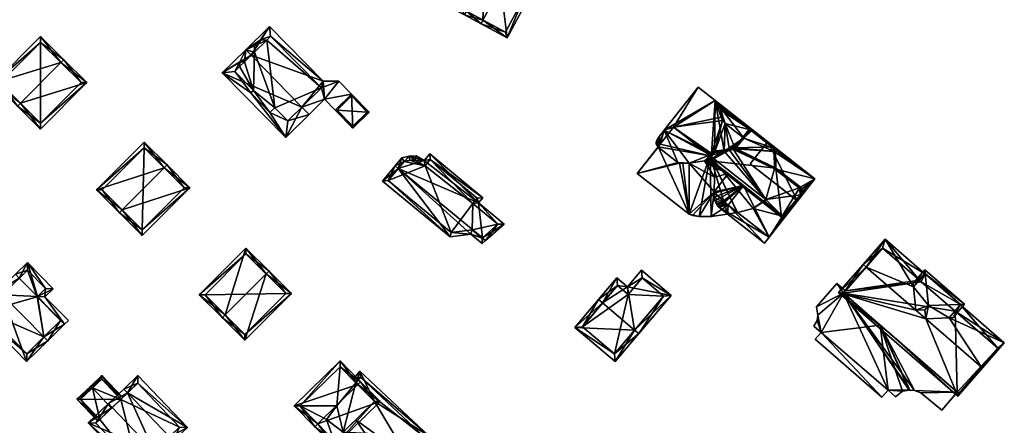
# Model space of a CAD drawing. Header units: inches. Extents: x 2685601 to 2690022, y 1235992 to 1239010.
# Tile 383 of 390: x 2689226 to 2689407, y 1238441 to 1238515. Entities that reach past the tile are written whole.
import ezdxf

# ---------------------------------------------------------------- set-up
doc = ezdxf.new("R2010")
doc.units = ezdxf.units.IN
doc.header["$MEASUREMENT"] = 0
doc.layers.add('Gebaeude Einzelhaus', color=10, linetype='Continuous')

msp = doc.modelspace()

# ---------------------------------------------------------------- meshes
at = {"layer": 'Gebaeude Einzelhaus'}
mesh = msp.add_polyface(dxfattribs=at)
corners = [(2689308.397, 1238516.572, 568.228), (2689310.241, 1238524.279, 567.121), (2689306.265, 1238516.865, 567.121), (2689311.666, 1238522.664, 568.228), (2689312.02, 1238523.325, 568.228), (2689308.043, 1238515.911, 568.228), (2689314.679, 1238521.048, 571.704), (2689315.034, 1238521.709, 571.704), (2689311.41, 1238514.956, 571.704), (2689311.056, 1238514.295, 571.704), (2689315.833, 1238511.733, 567.121), (2689319.809, 1238519.148, 567.121), (2689310.548, 1238523.264, 567.532), (2689307.28, 1238517.171, 567.532), (2689315.526, 1238512.748, 567.756), (2689318.794, 1238518.841, 567.755), (2689318.794, 1238518.841, 558.89), (2689310.548, 1238523.264, 558.89), (2689307.28, 1238517.171, 558.89), (2689315.526, 1238512.748, 558.89)]
mesh.append_faces([[corners[k] for k in face] for face in [(15, 6, 7), (11, 15, 7), (10, 14, 15), (10, 15, 11), (8, 14, 9), (0, 8, 9), (9, 14, 10), (13, 0, 5), (5, 0, 9), (2, 13, 5), (12, 13, 1), (1, 13, 2), (3, 12, 4), (6, 3, 4), (7, 6, 4), (4, 12, 1), (6, 11, 7), (9, 10, 8), (8, 10, 6), (6, 10, 11), (8, 5, 9), (8, 0, 5), (6, 3, 8), (8, 3, 0), (7, 4, 6), (6, 4, 3), (0, 2, 5), (4, 1, 3), (3, 1, 0), (0, 1, 2)]], dxfattribs={"color": 13})
mesh.append_faces([[corners[k] for k in face] for face in [(16, 19, 18), (16, 18, 17), (15, 19, 16), (14, 19, 15), (8, 19, 14), (18, 19, 0), (0, 19, 8), (13, 18, 0), (17, 18, 13), (12, 17, 13), (16, 17, 3), (3, 17, 12), (6, 16, 3), (15, 16, 6)]], dxfattribs={"color": 41})
mesh = msp.add_polyface(dxfattribs=at)
corners = [(2689278.22, 1238499.007, 559.047), (2689263.586, 1238505.305, 555.729), (2689275.246, 1238493.421, 555.729), (2689268.894, 1238508.511, 559.047), (2689267.893, 1238509.531, 559.047), (2689279.554, 1238497.648, 559.047), (2689287.286, 1238501.381, 554.606), (2689282.373, 1238500.415, 556.89), (2689284.3, 1238498.451, 556.89), (2689284.959, 1238503.753, 554.606), (2689282.089, 1238503.741, 555.729), (2689272.231, 1238513.788, 555.729), (2689275.6, 1238496.45, 557.034), (2689281.8, 1238502.5, 556.316), (2689272.45, 1238512, 556.327), (2689270.6, 1238511.35, 557.297), (2689266.8, 1238507.3, 557.759), (2689269.5, 1238510.25, 558.146), (2689269.5, 1238509.1, 558.586), (2689267.65, 1238507.3, 558.092), (2689268.85, 1238501.6, 556.368), (2689265.9, 1238505.55, 556.732), (2689272.35, 1238498, 556.356), (2689269.3, 1238502.05, 556.718), (2689266.75, 1238506.45, 557.412), (2689273.25, 1238498.85, 557.036), (2689271.75, 1238511.3, 556.868), (2689265.9, 1238505.55, 549.555), (2689269.3, 1238502.05, 549.555), (2689268.85, 1238501.6, 549.555), (2689272.35, 1238498, 549.555), (2689273.25, 1238498.85, 549.555), (2689275.6, 1238496.45, 549.555), (2689281.8, 1238502.5, 549.555), (2689272.45, 1238512, 549.555), (2689271.75, 1238511.3, 549.555), (2689270.6, 1238511.35, 549.555), (2689269.5, 1238510.25, 549.555), (2689269.5, 1238509.1, 549.555), (2689267.65, 1238507.3, 549.555), (2689266.8, 1238507.3, 549.555), (2689266.75, 1238506.45, 549.555)]
mesh.append_faces([[corners[k] for k in face] for face in [(26, 15, 14), (25, 12, 22), (16, 24, 21), (23, 20, 21), (22, 12, 2), (20, 22, 2), (1, 16, 21), (21, 20, 1), (1, 20, 2), (19, 16, 4), (3, 19, 4), (18, 3, 4), (17, 18, 4), (15, 17, 4), (4, 16, 1), (14, 15, 11), (11, 15, 4), (13, 14, 10), (10, 14, 11), (9, 13, 10), (0, 13, 7), (7, 13, 9), (7, 9, 6), (7, 6, 8), (12, 0, 5), (2, 12, 5), (5, 0, 7), (3, 11, 4), (0, 10, 3), (3, 10, 11), (5, 7, 0), (0, 7, 10), (10, 7, 9), (9, 7, 6), (6, 7, 8), (0, 2, 5), (4, 1, 3), (3, 1, 0), (0, 1, 2)]], dxfattribs={"color": 13})
mesh.append_faces([[corners[k] for k in face] for face in [(39, 41, 40), (35, 38, 37), (35, 37, 36), (33, 35, 34), (31, 38, 35), (31, 35, 33), (31, 33, 32), (28, 41, 39), (28, 39, 38), (28, 38, 31), (28, 31, 30), (28, 30, 29), (27, 41, 28), (40, 41, 24), (16, 40, 24), (21, 41, 27), (24, 41, 21), (39, 40, 16), (38, 39, 19), (19, 39, 16), (3, 38, 19), (18, 38, 3), (37, 38, 17), (17, 38, 18), (36, 37, 15), (15, 37, 17), (35, 36, 26), (26, 36, 15), (34, 35, 14), (14, 35, 26), (33, 34, 13), (13, 34, 14), (32, 33, 0), (0, 33, 13), (12, 32, 0), (31, 32, 12), (25, 31, 12), (30, 31, 22), (22, 31, 25), (29, 30, 22), (28, 29, 20), (20, 29, 22), (27, 28, 23), (23, 28, 20), (21, 27, 23)]], dxfattribs={"color": 41})
mesh = msp.add_polyface(dxfattribs=at)
corners = [(2689226.574, 1238499.694, 552.138), (2689221.78, 1238503.414, 549.483), (2689226.045, 1238499.164, 552.138), (2689234.008, 1238507.153, 552.137), (2689230.273, 1238511.935, 549.483), (2689234.538, 1238507.684, 552.137), (2689238.754, 1238503.481, 549.373), (2689230.261, 1238494.96, 549.373), (2689222.84, 1238503.415, 549.814), (2689230.274, 1238510.874, 549.814), (2689230.26, 1238496.021, 549.721), (2689237.694, 1238503.48, 549.721), (2689237.694, 1238503.48, 538.442), (2689230.274, 1238510.874, 538.442), (2689222.84, 1238503.415, 538.442), (2689230.26, 1238496.021, 538.442)]
mesh.append_faces([[corners[k] for k in face] for face in [(3, 9, 5), (11, 3, 5), (5, 9, 4), (6, 10, 11), (6, 11, 5), (7, 10, 6), (0, 10, 2), (8, 0, 2), (2, 10, 7), (9, 8, 1), (4, 9, 1), (1, 8, 2), (7, 0, 2), (7, 6, 0), (0, 6, 3), (3, 6, 5), (4, 3, 5), (4, 1, 3), (3, 1, 0), (0, 1, 2)]], dxfattribs={"color": 13})
mesh.append_faces([[corners[k] for k in face] for face in [(13, 15, 14), (12, 15, 13), (10, 15, 12), (10, 12, 11), (14, 15, 0), (0, 15, 10), (8, 14, 0), (13, 14, 9), (9, 14, 8), (12, 13, 3), (3, 13, 9), (11, 12, 3)]], dxfattribs={"color": 41})
mesh = msp.add_polyface(dxfattribs=at)
corners = [(2689359.169, 1238484.581, 568.717), (2689353.832, 1238482.482, 568.717), (2689353.968, 1238481.864, 568.717), (2689353.798, 1238483.169, 568.717), (2689354.413, 1238480.938, 568.717), (2689354.139, 1238481.384, 568.717), (2689354.657, 1238480.612, 568.717), (2689363.894, 1238475.12, 568.717), (2689363.044, 1238474.036, 568.717), (2689366.518, 1238478.873, 568.717), (2689369.103, 1238481.765, 568.717), (2689366.328, 1238478.968, 568.717), (2689368.906, 1238481.919, 568.717), (2689353.808, 1238483.44, 568.717), (2689356.379, 1238486.769, 568.717), (2689353.838, 1238488.385, 568.717), (2689353.197, 1238489.263, 568.717), (2689353.975, 1238487.836, 568.717), (2689353.904, 1238486.12, 568.717), (2689352.88, 1238489.072, 568.717), (2689353.078, 1238489.466, 568.717), (2689352.962, 1238489.035, 568.717), (2689353.496, 1238488.797, 568.717), (2689352.024, 1238489.14, 568.717), (2689352.997, 1238489.835, 568.717), (2689353.101, 1238490.237, 568.717), (2689344.668, 1238494.76, 568.717), (2689353.347, 1238490.452, 568.717), (2689349.248, 1238488.694, 568.717), (2689354.015, 1238500.178, 568.717), (2689353.9, 1238490.632, 568.717), (2689355.623, 1238490.927, 568.717), (2689359.282, 1238493.311, 568.717), (2689356.654, 1238491.06, 568.717), (2689357.701, 1238491.344, 568.717), (2689357.379, 1238491.194, 568.717), (2689360.475, 1238494.795, 568.717), (2689360.853, 1238494.817, 568.717), (2689360.697, 1238494.621, 568.717), (2689363.479, 1238492.441, 568.717), (2689363.633, 1238492.637, 568.717), (2689350.857, 1238502.654, 568.717), (2689343.568, 1238491.66, 568.717), (2689343.785, 1238493.634, 568.717), (2689347.175, 1238488.833, 568.717), (2689343.292, 1238492.848, 568.717), (2689343.154, 1238492.264, 568.717), (2689343.154, 1238492.539, 568.717), (2689343.291, 1238491.955, 568.717), (2689343.543, 1238491.687, 568.717), (2689348.049, 1238488.626, 568.717), (2689347.432, 1238488.695, 568.717), (2689369.103, 1238481.765, 569.881), (2689363.633, 1238492.637, 569.881), (2689360.436, 1238488.56, 569.881), (2689372.3, 1238485.842, 569.881), (2689356.379, 1238481.013, 568.717), (2689343.923, 1238492.172, 568.717), (2689355.116, 1238497.152, 568.717), (2689355.848, 1238495.987, 568.717), (2689355.338, 1238496.508, 568.717), (2689355.017, 1238498.444, 568.717), (2689354.929, 1238498.949, 568.717), (2689354.733, 1238499.333, 568.717), (2689372.3, 1238485.842, 568.717), (2689360.436, 1238488.56, 568.717), (2689344.668, 1238494.76, 558.891), (2689350.857, 1238502.654, 558.891), (2689343.923, 1238492.172, 558.891), (2689343.923, 1238492.172, 565.342), (2689343.543, 1238491.687, 565.342), (2689343.568, 1238491.66, 565.342), (2689347.175, 1238488.833, 565.342), (2689347.432, 1238488.695, 565.342), (2689348.049, 1238488.626, 565.342), (2689349.248, 1238488.694, 565.342), (2689352.024, 1238489.14, 565.342), (2689352.88, 1238489.072, 565.342), (2689352.962, 1238489.035, 565.342), (2689353.496, 1238488.797, 565.342), (2689353.838, 1238488.385, 565.342), (2689353.975, 1238487.836, 565.342), (2689353.904, 1238486.12, 565.342), (2689353.808, 1238483.44, 565.342), (2689356.379, 1238486.769, 565.342), (2689356.379, 1238481.013, 565.342), (2689359.169, 1238484.581, 565.342), (2689358.117, 1238479.65, 565.342), (2689363.894, 1238475.12, 558.891), (2689358.117, 1238479.65, 558.891), (2689372.3, 1238485.842, 558.891), (2689360.853, 1238494.817, 558.891), (2689360.697, 1238494.621, 558.891), (2689355.848, 1238495.987, 558.891), (2689359.282, 1238493.311, 558.891), (2689355.338, 1238496.508, 558.891), (2689355.116, 1238497.152, 558.891), (2689355.017, 1238498.444, 558.891), (2689354.929, 1238498.949, 558.891), (2689354.733, 1238499.333, 558.891), (2689354.015, 1238500.178, 558.891), (2689346.376, 1238495.3, 558.891), (2689353.9, 1238490.632, 558.891), (2689353.347, 1238490.452, 558.891), (2689357.701, 1238491.344, 558.891), (2689356.654, 1238491.06, 558.891), (2689355.623, 1238490.927, 558.891), (2689357.379, 1238491.194, 558.891), (2689353.101, 1238490.237, 558.891), (2689353.056, 1238490.063, 558.891), (2689366.328, 1238478.968, 558.891), (2689366.518, 1238478.873, 558.891), (2689360.955, 1238480.399, 558.891), (2689362.929, 1238481.633, 558.891), (2689369.666, 1238482.888, 558.891), (2689369.815, 1238483.195, 558.891), (2689369.816, 1238483.451, 558.891), (2689369.677, 1238483.776, 558.891), (2689369.393, 1238484.15, 558.891), (2689364.909, 1238487.665, 558.891), (2689364.806, 1238490.824, 558.891), (2689364.759, 1238491.323, 558.891), (2689364.638, 1238491.532, 558.891)]
mesh.append_faces([[corners[k] for k in face] for face in [(36, 37, 38), (37, 63, 29), (36, 62, 37), (37, 62, 63), (36, 61, 62), (32, 59, 36), (36, 59, 61), (61, 59, 58), (58, 59, 60), (26, 57, 43), (43, 57, 45), (45, 57, 47), (47, 57, 46), (46, 57, 48), (48, 57, 49), (56, 13, 0), (0, 13, 14), (56, 3, 13), (56, 1, 3), (56, 2, 1), (56, 5, 2), (56, 4, 5), (56, 6, 4), (56, 8, 6), (56, 7, 8), (55, 53, 52), (52, 53, 54), (28, 44, 50), (50, 44, 51), (42, 45, 49), (49, 45, 48), (48, 45, 46), (46, 45, 47), (42, 43, 45), (28, 26, 44), (44, 26, 42), (42, 26, 43), (26, 29, 41), (37, 39, 40), (37, 38, 39), (29, 36, 37), (37, 36, 38), (29, 32, 36), (32, 33, 34), (34, 33, 35), (29, 31, 32), (32, 31, 33), (29, 30, 31), (26, 27, 29), (29, 27, 30), (23, 25, 28), (28, 25, 26), (26, 25, 27), (23, 24, 25), (19, 20, 23), (23, 20, 24), (15, 16, 22), (22, 16, 21), (21, 16, 19), (19, 16, 20), (13, 14, 18), (18, 14, 17), (17, 14, 15), (15, 14, 16), (3, 0, 13), (13, 0, 14), (9, 10, 12), (0, 7, 11), (11, 7, 9), (9, 7, 10), (0, 6, 7), (7, 6, 8), (0, 4, 6), (0, 2, 4), (4, 2, 5), (3, 1, 0), (0, 1, 2)]], dxfattribs={"color": 13})
mesh.append_faces([[corners[k] for k in face] for face in [(112, 88, 89), (90, 122, 91), (91, 122, 92), (90, 121, 122), (90, 120, 121), (90, 119, 120), (90, 118, 119), (90, 117, 118), (90, 116, 117), (90, 115, 116), (90, 114, 115), (88, 111, 90), (90, 111, 114), (113, 110, 112), (112, 110, 88), (88, 110, 111), (100, 101, 67), (67, 101, 66), (66, 101, 68), (101, 108, 109), (101, 103, 108), (105, 104, 107), (102, 93, 106), (106, 93, 105), (105, 93, 104), (104, 93, 94), (101, 95, 103), (103, 95, 102), (102, 95, 93), (100, 96, 101), (101, 96, 95), (99, 97, 100), (100, 97, 96), (99, 98, 97), (41, 29, 67), (67, 29, 100), (29, 63, 100), (100, 63, 99), (63, 62, 99), (99, 62, 98), (62, 61, 98), (98, 61, 97), (61, 58, 97), (97, 58, 96), (58, 60, 96), (96, 60, 95), (60, 59, 95), (95, 59, 93), (94, 93, 32), (32, 93, 59), (91, 92, 37), (37, 92, 38), (40, 91, 37), (40, 90, 91), (40, 64, 90), (10, 90, 64), (10, 88, 90), (10, 7, 88), (88, 87, 89), (87, 56, 85), (88, 7, 87), (87, 7, 56), (56, 0, 85), (85, 0, 86), (83, 84, 13), (13, 84, 14), (13, 18, 83), (83, 18, 82), (18, 17, 82), (82, 17, 81), (80, 81, 15), (15, 81, 17), (15, 22, 80), (80, 22, 79), (78, 79, 21), (21, 79, 22), (77, 78, 19), (19, 78, 21), (76, 77, 23), (23, 77, 19), (23, 28, 76), (76, 28, 75), (28, 50, 75), (75, 50, 74), (50, 51, 74), (74, 51, 73), (51, 44, 73), (73, 44, 72), (71, 72, 42), (42, 72, 44), (42, 49, 71), (71, 49, 70), (57, 69, 49), (49, 69, 70), (66, 69, 26), (26, 69, 57), (66, 68, 69), (26, 41, 66), (66, 41, 67), (10, 64, 52), (52, 64, 55), (12, 54, 65), (12, 52, 54), (12, 10, 52), (39, 53, 40), (39, 54, 53), (39, 65, 54), (64, 40, 55), (55, 40, 53)]], dxfattribs={"color": 41})
mesh = msp.add_polyface(dxfattribs=at)
corners = [(2689287.286, 1238501.381, 554.606), (2689287.566, 1238495.123, 556.89), (2689290.553, 1238498.053, 554.606), (2689284.3, 1238498.451, 556.89), (2689287.283, 1238501.028, 554.742), (2689287.57, 1238495.476, 556.753), (2689290.199, 1238498.056, 554.743), (2689284.654, 1238498.448, 556.753), (2689290.199, 1238498.056, 549.555), (2689287.283, 1238501.028, 549.555), (2689284.654, 1238498.448, 549.555), (2689287.57, 1238495.476, 549.555)]
mesh.append_faces([[corners[k] for k in face] for face in [(7, 5, 1), (3, 7, 1), (4, 7, 0), (0, 7, 3), (2, 5, 6), (6, 4, 2), (1, 5, 2), (2, 4, 0), (3, 1, 0), (0, 1, 2)]], dxfattribs={"color": 13})
mesh.append_faces([[corners[k] for k in face] for face in [(8, 11, 10), (8, 10, 9), (6, 11, 8), (5, 11, 6), (10, 11, 7), (7, 11, 5), (9, 10, 4), (4, 10, 7), (8, 9, 4), (6, 8, 4)]], dxfattribs={"color": 41})
mesh = msp.add_polyface(dxfattribs=at)
corners = [(2689352.962, 1238489.035, 565.342), (2689352.88, 1238489.072, 565.342), (2689352.024, 1238489.14, 565.342), (2689353.904, 1238486.12, 565.342), (2689349.248, 1238488.694, 565.342), (2689353.975, 1238487.836, 565.342), (2689349.225, 1238479.358, 565.342), (2689348.049, 1238488.626, 565.342), (2689353.808, 1238483.44, 565.342), (2689347.432, 1238488.695, 565.342), (2689339.72, 1238486.81, 565.342), (2689347.175, 1238488.833, 565.342), (2689343.568, 1238491.66, 565.342), (2689343.543, 1238491.687, 565.342), (2689349.854, 1238479.085, 565.342), (2689351.087, 1238478.913, 565.342), (2689353.28, 1238478.913, 565.342), (2689356.379, 1238481.013, 565.342), (2689356.261, 1238479.325, 565.342), (2689358.024, 1238479.626, 565.342), (2689358.117, 1238479.65, 565.342), (2689359.169, 1238484.581, 565.342), (2689356.379, 1238486.769, 565.342), (2689353.838, 1238488.385, 565.342), (2689353.496, 1238488.797, 565.342), (2689358.024, 1238479.626, 558.891), (2689358.117, 1238479.65, 558.891), (2689343.543, 1238491.687, 558.891), (2689343.923, 1238492.172, 565.342), (2689343.923, 1238492.172, 558.891), (2689339.72, 1238486.81, 558.891), (2689349.225, 1238479.358, 558.891), (2689349.854, 1238479.085, 558.891), (2689351.087, 1238478.913, 558.891), (2689353.28, 1238478.913, 558.891), (2689356.261, 1238479.325, 558.891), (2689353.056, 1238490.063, 558.891), (2689346.376, 1238495.3, 558.891), (2689360.955, 1238480.399, 558.891), (2689363.294, 1238482.036, 558.891), (2689362.929, 1238481.633, 558.891), (2689363.024, 1238481.692, 558.891)]
mesh.append_faces([[corners[k] for k in face] for face in [(0, 23, 24), (0, 5, 23), (8, 21, 22), (8, 17, 21), (17, 19, 20), (17, 18, 19), (8, 16, 17), (17, 16, 18), (8, 15, 16), (8, 14, 15), (8, 6, 14), (10, 12, 13), (10, 11, 12), (6, 9, 10), (10, 9, 11), (6, 7, 9), (3, 4, 8), (8, 4, 6), (6, 4, 7), (0, 2, 5), (5, 2, 3), (3, 2, 4), (0, 1, 2)]], dxfattribs={"color": 13})
mesh.append_faces([[corners[k] for k in face] for face in [(31, 33, 32), (38, 39, 40), (40, 39, 41), (31, 36, 33), (33, 36, 34), (34, 36, 35), (35, 36, 25), (25, 36, 26), (26, 36, 38), (38, 36, 39), (36, 29, 37), (31, 27, 36), (36, 27, 29), (31, 30, 27), (19, 18, 25), (25, 18, 35), (18, 16, 35), (35, 16, 34), (16, 15, 34), (34, 15, 33), (15, 14, 33), (33, 14, 32), (14, 6, 32), (32, 6, 31), (6, 10, 31), (31, 10, 30), (13, 30, 10), (13, 27, 30), (13, 28, 27), (27, 28, 29), (19, 26, 20), (19, 25, 26)]], dxfattribs={"color": 41})
mesh = msp.add_polyface(dxfattribs=at)
corners = [(2689357.54, 1238491.54, 571.858), (2689364.83, 1238491.699, 571.858), (2689360.435, 1238495.144, 571.858), (2689357.334, 1238491.44, 571.858), (2689365.155, 1238487.79, 571.858), (2689365.056, 1238490.839, 571.858), (2689356.614, 1238491.307, 571.858), (2689353.006, 1238489.095, 571.858), (2689355.586, 1238491.174, 571.858), (2689353.838, 1238490.874, 571.858), (2689353.221, 1238490.674, 571.858), (2689352.842, 1238489.373, 571.858), (2689352.878, 1238490.374, 571.858), (2689352.74, 1238489.84, 571.858), (2689366.193, 1238478.755, 571.858), (2689366.494, 1238478.601, 571.858), (2689366.672, 1238478.663, 571.858), (2689369.879, 1238482.755, 571.858), (2689369.572, 1238484.327, 571.858), (2689370.065, 1238483.136, 571.858), (2689370.066, 1238483.502, 571.858), (2689369.895, 1238483.902, 571.858), (2689365.003, 1238491.401, 571.858), (2689360.475, 1238494.795, 571.858), (2689357.701, 1238491.344, 571.858), (2689357.379, 1238491.194, 571.858), (2689355.623, 1238490.927, 571.858), (2689356.654, 1238491.06, 571.858), (2689353.9, 1238490.632, 571.858), (2689353.347, 1238490.452, 571.858), (2689353.101, 1238490.237, 571.858), (2689352.997, 1238489.835, 571.858), (2689353.197, 1238489.263, 571.858), (2689353.078, 1238489.466, 571.858), (2689366.518, 1238478.873, 571.858), (2689366.328, 1238478.968, 571.858), (2689369.815, 1238483.195, 571.858), (2689369.666, 1238482.888, 571.858), (2689369.816, 1238483.451, 571.858), (2689369.393, 1238484.15, 571.858), (2689369.677, 1238483.776, 571.858), (2689364.806, 1238490.824, 571.858), (2689364.909, 1238487.665, 571.858), (2689364.759, 1238491.323, 571.858), (2689364.638, 1238491.532, 571.858), (2689369.815, 1238483.195, 568.717), (2689369.666, 1238482.888, 568.717), (2689369.816, 1238483.451, 568.717), (2689369.677, 1238483.776, 568.717), (2689369.393, 1238484.15, 568.717), (2689364.909, 1238487.665, 568.717), (2689364.806, 1238490.824, 568.717), (2689364.759, 1238491.323, 568.717), (2689364.638, 1238491.532, 568.717), (2689363.479, 1238492.441, 568.717), (2689360.697, 1238494.621, 568.717), (2689360.475, 1238494.795, 568.717), (2689360.697, 1238494.621, 558.891), (2689360.475, 1238494.795, 558.891), (2689359.282, 1238493.311, 568.717), (2689359.282, 1238493.311, 558.891), (2689357.701, 1238491.344, 568.717), (2689357.379, 1238491.194, 568.717), (2689356.654, 1238491.06, 568.717), (2689355.623, 1238490.927, 568.717), (2689353.9, 1238490.632, 568.717), (2689353.347, 1238490.452, 568.717), (2689353.101, 1238490.237, 568.717), (2689352.997, 1238489.835, 568.717), (2689353.078, 1238489.466, 568.717), (2689353.197, 1238489.263, 568.717), (2689356.379, 1238486.769, 568.717), (2689359.169, 1238484.581, 568.717), (2689359.169, 1238484.581, 565.342), (2689356.379, 1238486.769, 565.342), (2689366.328, 1238478.968, 568.717), (2689366.518, 1238478.873, 568.717), (2689368.906, 1238481.919, 568.717), (2689353.056, 1238490.063, 558.891), (2689353.347, 1238490.452, 558.891), (2689353.9, 1238490.632, 558.891), (2689353.101, 1238490.237, 558.891), (2689355.623, 1238490.927, 558.891), (2689363.294, 1238482.036, 558.891), (2689356.654, 1238491.06, 558.891), (2689357.379, 1238491.194, 558.891), (2689364.909, 1238487.665, 558.891), (2689357.701, 1238491.344, 558.891), (2689364.806, 1238490.824, 558.891), (2689364.638, 1238491.532, 558.891), (2689364.759, 1238491.323, 558.891), (2689369.393, 1238484.15, 558.891), (2689369.666, 1238482.888, 558.891), (2689369.677, 1238483.776, 558.891), (2689369.816, 1238483.451, 558.891), (2689369.815, 1238483.195, 558.891), (2689366.328, 1238478.968, 558.891), (2689366.518, 1238478.873, 558.891), (2689363.024, 1238481.692, 558.891), (2689362.929, 1238481.633, 558.891)]
mesh.append_faces([[corners[k] for k in face] for face in [(44, 23, 1), (43, 44, 1), (22, 43, 1), (41, 43, 5), (5, 43, 22), (42, 41, 4), (39, 42, 4), (4, 41, 5), (18, 39, 4), (40, 39, 21), (38, 40, 21), (21, 39, 18), (36, 38, 20), (20, 38, 21), (19, 36, 20), (17, 34, 37), (37, 36, 17), (17, 36, 19), (16, 34, 17), (15, 34, 16), (35, 34, 14), (32, 35, 14), (14, 34, 15), (7, 32, 14), (33, 32, 11), (31, 33, 11), (11, 32, 7), (30, 31, 13), (13, 31, 11), (12, 30, 13), (29, 30, 10), (10, 30, 12), (28, 29, 9), (9, 29, 10), (26, 28, 8), (8, 28, 9), (27, 26, 6), (25, 27, 6), (6, 26, 8), (24, 25, 3), (3, 25, 6), (23, 24, 0), (0, 24, 3), (1, 23, 2), (2, 23, 0), (22, 1, 5), (21, 18, 17), (20, 21, 17), (19, 20, 17), (18, 4, 14), (17, 18, 14), (16, 17, 14), (15, 16, 14), (14, 4, 7), (13, 11, 10), (12, 13, 10), (11, 7, 9), (10, 11, 9), (9, 7, 8), (8, 7, 6), (7, 4, 3), (6, 7, 3), (5, 1, 0), (4, 5, 0), (3, 4, 0), (0, 1, 2)]], dxfattribs={"color": 13})
mesh.append_faces([[corners[k] for k in face] for face in [(83, 96, 98), (98, 96, 99), (83, 92, 96), (96, 92, 97), (92, 94, 95), (92, 93, 94), (83, 91, 92), (92, 91, 93), (83, 86, 91), (88, 89, 90), (88, 60, 89), (89, 60, 57), (57, 60, 58), (86, 87, 88), (88, 87, 60), (83, 85, 86), (86, 85, 87), (83, 84, 85), (78, 82, 83), (83, 82, 84), (78, 80, 82), (81, 79, 78), (78, 79, 80), (77, 34, 76), (77, 37, 34), (77, 46, 37), (75, 76, 35), (35, 76, 34), (35, 72, 75), (72, 71, 73), (73, 71, 74), (35, 32, 72), (72, 32, 71), (71, 32, 70), (32, 33, 70), (70, 33, 69), (33, 31, 69), (69, 31, 68), (67, 68, 30), (30, 68, 31), (66, 67, 29), (29, 67, 30), (29, 28, 66), (66, 28, 65), (28, 26, 65), (65, 26, 64), (26, 27, 64), (64, 27, 63), (27, 25, 63), (63, 25, 62), (61, 62, 24), (24, 62, 25), (24, 59, 61), (59, 56, 60), (60, 56, 58), (24, 23, 59), (59, 23, 56), (56, 57, 58), (56, 55, 57), (54, 44, 53), (56, 23, 55), (55, 23, 54), (54, 23, 44), (52, 53, 43), (43, 53, 44), (51, 52, 41), (41, 52, 43), (41, 42, 51), (51, 42, 50), (42, 39, 50), (50, 39, 49), (48, 49, 40), (40, 49, 39), (47, 48, 38), (38, 48, 40), (45, 47, 36), (36, 47, 38), (46, 45, 37), (37, 45, 36)]], dxfattribs={"color": 41})
mesh = msp.add_polyface(dxfattribs=at)
corners = [(2689252.949, 1238487.831, 552.167), (2689249.265, 1238492.563, 549.323), (2689240.515, 1238483.783, 549.323), (2689253.479, 1238488.363, 552.167), (2689245.258, 1238480.114, 552.167), (2689244.729, 1238479.584, 552.167), (2689257.66, 1238484.195, 549.323), (2689248.91, 1238475.415, 549.323), (2689249.266, 1238491.501, 549.682), (2689256.6, 1238484.194, 549.684), (2689241.575, 1238483.784, 549.682), (2689248.909, 1238476.476, 549.684), (2689256.6, 1238484.194, 538.254), (2689249.266, 1238491.501, 538.254), (2689241.575, 1238483.784, 538.254), (2689248.909, 1238476.476, 538.254)]
mesh.append_faces([[corners[k] for k in face] for face in [(6, 11, 9), (7, 11, 6), (4, 11, 5), (10, 4, 5), (5, 11, 7), (8, 10, 2), (2, 10, 5), (1, 8, 2), (0, 8, 3), (9, 0, 3), (6, 9, 3), (3, 8, 1), (7, 4, 5), (7, 6, 4), (4, 6, 0), (0, 6, 3), (0, 2, 4), (4, 2, 5), (3, 1, 0), (0, 1, 2)]], dxfattribs={"color": 13})
mesh.append_faces([[corners[k] for k in face] for face in [(13, 15, 14), (12, 15, 13), (11, 15, 12), (11, 12, 9), (14, 15, 4), (4, 15, 11), (10, 14, 4), (13, 14, 10), (8, 13, 10), (12, 13, 0), (0, 13, 8), (9, 12, 0)]], dxfattribs={"color": 41})
mesh = msp.add_polyface(dxfattribs=at)
corners = [(2689295.872, 1238487.728, 559.89), (2689292.974, 1238485.393, 557.046), (2689305.374, 1238475.165, 557.046), (2689295.293, 1238488.205, 559.89), (2689309.181, 1238475.685, 559.249), (2689311.298, 1238475.004, 559.89), (2689311.255, 1238473.97, 559.246), (2689311.885, 1238474.52, 559.89), (2689301.638, 1238490.413, 555.044), (2689310.614, 1238481.388, 556.1), (2689311.41, 1238482.353, 555.044), (2689300.618, 1238489.176, 556.397), (2689315.316, 1238477.509, 556.1), (2689297.879, 1238490.006, 557.327), (2689299.171, 1238490.024, 556.621), (2689296.521, 1238489.695, 558.26), (2689296.938, 1238489.021, 558.475), (2689294.03, 1238485.494, 557.631), (2689305.598, 1238475.953, 557.632), (2689311.241, 1238474.954, 559.832), (2689309.406, 1238476.473, 559.835), (2689314.156, 1238477.494, 556.733), (2689310.354, 1238482.251, 555.678), (2689309.558, 1238481.286, 556.734), (2689301.739, 1238489.356, 555.678), (2689298.973, 1238489.271, 557.219), (2689300.79, 1238488.206, 556.936), (2689297.969, 1238489.258, 557.766), (2689300.79, 1238488.206, 547.142), (2689301.739, 1238489.356, 547.142), (2689298.973, 1238489.271, 547.142), (2689297.969, 1238489.258, 547.142), (2689296.938, 1238489.021, 547.142), (2689294.03, 1238485.494, 547.142), (2689305.598, 1238475.953, 547.142), (2689309.406, 1238476.473, 547.142), (2689311.241, 1238474.954, 547.142), (2689314.156, 1238477.494, 547.142), (2689309.558, 1238481.286, 547.142), (2689310.354, 1238482.251, 547.142)]
mesh.append_faces([[corners[k] for k in face] for face in [(27, 16, 13), (25, 27, 13), (14, 25, 13), (26, 25, 11), (24, 26, 11), (11, 25, 14), (8, 24, 11), (10, 22, 24), (10, 24, 8), (23, 22, 9), (21, 23, 9), (9, 22, 10), (12, 21, 9), (5, 21, 7), (19, 5, 7), (7, 21, 12), (6, 19, 7), (20, 19, 4), (18, 20, 4), (4, 19, 6), (17, 18, 2), (2, 18, 4), (1, 17, 2), (0, 17, 3), (16, 0, 3), (3, 17, 1), (13, 16, 15), (15, 16, 3), (12, 5, 7), (0, 15, 3), (0, 13, 15), (0, 11, 13), (13, 11, 14), (12, 9, 5), (5, 9, 0), (0, 9, 11), (11, 9, 8), (8, 9, 10), (5, 6, 7), (0, 4, 5), (5, 4, 6), (0, 2, 4), (3, 1, 0), (0, 1, 2)]], dxfattribs={"color": 13})
mesh.append_faces([[corners[k] for k in face] for face in [(35, 38, 37), (35, 37, 36), (34, 38, 35), (28, 38, 34), (28, 34, 33), (28, 33, 32), (28, 32, 31), (28, 31, 30), (29, 39, 38), (29, 38, 28), (22, 39, 29), (22, 29, 24), (38, 39, 22), (23, 38, 22), (37, 38, 21), (21, 38, 23), (36, 37, 21), (35, 36, 19), (19, 36, 21), (19, 21, 5), (20, 35, 19), (34, 35, 18), (18, 35, 20), (33, 34, 17), (17, 34, 18), (32, 33, 17), (0, 32, 17), (16, 32, 0), (31, 32, 27), (27, 32, 16), (30, 31, 25), (25, 31, 27), (28, 30, 26), (26, 30, 25), (29, 28, 24), (24, 28, 26)]], dxfattribs={"color": 41})
mesh = msp.add_polyface(dxfattribs=at)
corners = [(2689402.838, 1238451.246, 575.163), (2689398.511, 1238445.921, 570.107), (2689403.011, 1238451.096, 575.163), (2689392.642, 1238460.113, 575.163), (2689376.643, 1238464.938, 570.108), (2689390.782, 1238461.731, 575.163), (2689381.699, 1238469.629, 575.163), (2689381.143, 1238470.113, 575.163), (2689391.455, 1238467.243, 571.844), (2689392.461, 1238468.399, 570.738), (2689385.168, 1238474.741, 570.739), (2689390.362, 1238465.986, 573.045), (2689397.996, 1238461.55, 571.846), (2689407.036, 1238455.724, 570.738), (2689399.004, 1238462.709, 570.738), (2689396.899, 1238460.288, 573.052), (2689398.685, 1238446.431, 570.475), (2689385.889, 1238457.56, 570.475), (2689377.539, 1238464.821, 570.476), (2689384.264, 1238458.973, 570.475), (2689384.332, 1238458.913, 570.475), (2689405.838, 1238454.724, 571.85), (2689384.697, 1238473.094, 571.858), (2689398.414, 1238446.667, 567.736), (2689398.685, 1238446.431, 562.865), (2689384.264, 1238458.973, 567.736), (2689398.414, 1238446.667, 562.865), (2689377.539, 1238464.821, 567.736), (2689405.838, 1238454.724, 562.865), (2689397.996, 1238461.55, 562.865), (2689384.697, 1238473.094, 562.865), (2689391.455, 1238467.243, 562.865), (2689377.892, 1238465.229, 567.736), (2689377.892, 1238465.229, 562.865), (2689377.539, 1238464.821, 562.865), (2689391.806, 1238466.939, 562.865)]
mesh.append_faces([[corners[k] for k in face] for face in [(22, 9, 8), (22, 10, 9), (22, 7, 10), (22, 6, 7), (2, 21, 13), (13, 21, 14), (14, 21, 12), (2, 0, 21), (18, 7, 6), (17, 4, 20), (20, 4, 19), (19, 4, 18), (18, 4, 7), (17, 1, 4), (17, 16, 1), (1, 16, 2), (2, 16, 0), (0, 15, 3), (2, 13, 0), (0, 13, 15), (15, 13, 12), (12, 13, 14), (11, 6, 5), (8, 10, 11), (11, 10, 6), (6, 10, 7), (8, 9, 10), (4, 6, 7), (4, 5, 6), (4, 3, 5), (4, 1, 3), (3, 1, 0), (0, 1, 2)]], dxfattribs={"color": 13})
mesh.append_faces([[corners[k] for k in face] for face in [(35, 33, 31), (31, 33, 30), (29, 34, 35), (35, 34, 33), (29, 26, 34), (29, 28, 26), (26, 28, 24), (18, 32, 27), (32, 30, 33), (32, 22, 30), (18, 6, 32), (32, 6, 22), (30, 8, 31), (30, 22, 8), (28, 12, 21), (28, 29, 12), (0, 16, 21), (21, 16, 28), (28, 16, 24), (25, 19, 18), (27, 25, 18), (24, 23, 26), (23, 17, 25), (25, 17, 20), (24, 16, 23), (23, 16, 17)]], dxfattribs={"color": 41})
mesh = msp.add_polyface(dxfattribs=at)
corners = [(2689271.646, 1238468.364, 552.167), (2689276.313, 1238464.773, 549.481), (2689272.175, 1238468.895, 552.167), (2689267.755, 1238456.186, 549.481), (2689264.148, 1238460.841, 552.167), (2689263.619, 1238460.31, 552.167), (2689267.938, 1238473.119, 549.481), (2689259.38, 1238464.534, 549.481), (2689275.251, 1238464.771, 549.826), (2689267.754, 1238457.248, 549.826), (2689267.939, 1238472.059, 549.817), (2689260.441, 1238464.535, 549.818), (2689275.251, 1238464.771, 538.491), (2689267.939, 1238472.059, 538.491), (2689260.441, 1238464.535, 538.491), (2689267.754, 1238457.248, 538.491)]
mesh.append_faces([[corners[k] for k in face] for face in [(4, 9, 5), (11, 4, 5), (5, 9, 3), (10, 11, 7), (7, 11, 5), (6, 10, 7), (0, 10, 2), (8, 0, 2), (2, 10, 6), (1, 9, 8), (3, 9, 1), (1, 8, 2), (4, 7, 5), (2, 6, 0), (0, 6, 4), (4, 6, 7), (3, 4, 5), (3, 0, 4), (3, 1, 0), (0, 1, 2)]], dxfattribs={"color": 13})
mesh.append_faces([[corners[k] for k in face] for face in [(12, 15, 14), (12, 14, 13), (9, 15, 12), (9, 12, 8), (14, 15, 4), (4, 15, 9), (11, 14, 4), (13, 14, 10), (10, 14, 11), (12, 13, 0), (0, 13, 10), (8, 12, 0)]], dxfattribs={"color": 41})
mesh = msp.add_polyface(dxfattribs=at)
corners = [(2689229.685, 1238464.201, 543.982), (2689231.074, 1238464.164, 543.457), (2689232.591, 1238465.655, 542.296), (2689234.676, 1238459.125, 543.982), (2689235.364, 1238459.8, 543.457), (2689227.866, 1238470.463, 542.296), (2689226.361, 1238467.582, 543.982), (2689225.66, 1238468.295, 543.982), (2689222.573, 1238465.259, 547.247), (2689223.274, 1238464.546, 547.247), (2689230.888, 1238456.801, 547.247), (2689231.589, 1238456.089, 547.247), (2689218.694, 1238461.445, 543.666), (2689227.709, 1238452.275, 543.666), (2689231.178, 1238465.668, 542.841), (2689227.854, 1238469.049, 542.841), (2689220.108, 1238461.433, 544.323), (2689227.721, 1238453.689, 544.323), (2689233.949, 1238459.813, 544.009), (2689229.66, 1238464.176, 544.009), (2689230.888, 1238456.801, 534.034), (2689233.949, 1238459.813, 534.034), (2689229.66, 1238464.176, 534.034), (2689231.178, 1238465.668, 534.034), (2689227.854, 1238469.049, 534.034), (2689220.108, 1238461.433, 534.034), (2689227.721, 1238453.689, 534.034)]
mesh.append_faces([[corners[k] for k in face] for face in [(11, 18, 3), (3, 18, 0), (0, 18, 19), (11, 10, 18), (12, 17, 13), (13, 17, 11), (11, 17, 10), (8, 16, 12), (12, 16, 17), (8, 9, 16), (7, 6, 8), (8, 6, 9), (5, 15, 7), (7, 15, 6), (1, 14, 2), (2, 14, 5), (5, 14, 15), (1, 0, 14), (4, 3, 1), (1, 3, 0), (9, 13, 10), (10, 13, 11), (8, 12, 9), (9, 12, 13), (0, 10, 3), (3, 10, 11), (6, 9, 0), (0, 9, 10), (7, 8, 6), (6, 8, 9), (0, 5, 6), (6, 5, 7), (0, 2, 5), (4, 1, 3), (3, 1, 0), (0, 1, 2)]], dxfattribs={"color": 13})
mesh.append_faces([[corners[k] for k in face] for face in [(22, 25, 24), (22, 24, 23), (20, 26, 25), (20, 25, 22), (20, 22, 21), (17, 26, 20), (17, 20, 10), (25, 26, 17), (16, 25, 17), (9, 25, 16), (24, 25, 6), (6, 25, 9), (15, 24, 6), (23, 24, 14), (14, 24, 15), (22, 23, 14), (0, 22, 14), (19, 22, 0), (21, 22, 19), (18, 21, 19), (20, 21, 18), (10, 20, 18)]], dxfattribs={"color": 41})
mesh = msp.add_polyface(dxfattribs=at)
corners = [(2689337.904, 1238465.983, 561.3), (2689345.938, 1238464.416, 559.304), (2689340.491, 1238469.034, 559.304), (2689339.235, 1238458.058, 563.885), (2689339.998, 1238457.411, 563.885), (2689333.363, 1238463.036, 563.885), (2689335.953, 1238467.636, 561.3), (2689332.6, 1238463.683, 563.885), (2689328.25, 1238458.551, 560.567), (2689335.648, 1238452.28, 560.567), (2689336.069, 1238466.228, 561.799), (2689329.66, 1238458.668, 561.061), (2689335.531, 1238453.69, 561.06), (2689344.528, 1238464.3, 559.803), (2689340.608, 1238467.625, 559.803), (2689338.02, 1238464.574, 561.798), (2689338.02, 1238464.574, 551.512), (2689340.608, 1238467.625, 551.512), (2689336.069, 1238466.228, 551.512), (2689329.66, 1238458.668, 551.512), (2689335.531, 1238453.69, 551.512), (2689344.528, 1238464.3, 551.512)]
mesh.append_faces([[corners[k] for k in face] for face in [(15, 10, 0), (14, 15, 0), (2, 14, 0), (1, 13, 14), (1, 14, 2), (3, 13, 4), (12, 3, 4), (4, 13, 1), (9, 12, 4), (11, 12, 8), (8, 12, 9), (5, 11, 7), (10, 5, 7), (7, 11, 8), (0, 10, 6), (6, 10, 7), (3, 9, 4), (7, 8, 5), (5, 8, 3), (3, 8, 9), (5, 6, 7), (3, 0, 5), (5, 0, 6), (4, 1, 3), (3, 1, 0), (0, 1, 2)]], dxfattribs={"color": 13})
mesh.append_faces([[corners[k] for k in face] for face in [(16, 21, 20), (16, 20, 19), (16, 19, 18), (17, 21, 16), (14, 21, 17), (13, 21, 14), (20, 21, 3), (3, 21, 13), (12, 20, 3), (19, 20, 12), (11, 19, 12), (18, 19, 5), (5, 19, 11), (10, 18, 5), (16, 18, 10), (15, 16, 10), (17, 16, 14), (14, 16, 15)]], dxfattribs={"color": 41})
mesh = msp.add_polyface(dxfattribs=at)
corners = [(2689390.782, 1238461.731, 575.163), (2689392.642, 1238460.113, 575.163), (2689392.459, 1238461.781, 576.003), (2689397.586, 1238460.316, 572.712), (2689399.735, 1238462.788, 572.712), (2689398.999, 1238462.766, 573.08), (2689396.899, 1238460.288, 573.052), (2689393.161, 1238462.59, 576.003), (2689392.444, 1238469.143, 572.704), (2689392.524, 1238468.409, 573.074), (2689390.295, 1238466.671, 572.704), (2689390.362, 1238465.986, 573.045), (2689399.03, 1238462.739, 573.053), (2689392.493, 1238468.436, 573.045), (2689397.996, 1238461.55, 571.846), (2689399.03, 1238462.739, 562.865), (2689397.996, 1238461.55, 562.865), (2689392.493, 1238468.436, 562.865), (2689391.455, 1238467.243, 571.844), (2689391.455, 1238467.243, 562.865), (2689391.806, 1238466.939, 562.865)]
mesh.append_faces([[corners[k] for k in face] for face in [(8, 13, 10), (10, 13, 11), (8, 9, 13), (4, 9, 8), (4, 5, 9), (3, 12, 4), (4, 12, 5), (3, 6, 12), (7, 0, 2), (9, 11, 7), (7, 11, 0), (8, 10, 9), (9, 10, 11), (4, 9, 5), (5, 9, 7), (4, 8, 9), (6, 7, 1), (1, 7, 2), (3, 5, 6), (6, 5, 7), (3, 4, 5), (0, 1, 2)]], dxfattribs={"color": 13})
mesh.append_faces([[corners[k] for k in face] for face in [(20, 15, 16), (20, 17, 15), (20, 19, 17), (18, 17, 19), (11, 13, 18), (18, 13, 17), (9, 17, 13), (5, 15, 9), (9, 15, 17), (5, 12, 15), (15, 14, 16), (15, 12, 14), (14, 12, 6)]], dxfattribs={"color": 41})
mesh = msp.add_polyface(dxfattribs=at)
corners = [(2689377.539, 1238464.821, 567.736), (2689372.6, 1238462.294, 567.736), (2689372.843, 1238460.779, 567.736), (2689376.333, 1238466.585, 567.736), (2689373.435, 1238457.605, 567.736), (2689372.7, 1238459.803, 567.736), (2689372.108, 1238458.76, 567.736), (2689384.594, 1238445.723, 567.736), (2689372.355, 1238456.364, 567.736), (2689385.715, 1238447.013, 567.736), (2689384.264, 1238458.973, 567.736), (2689388.348, 1238446.814, 567.736), (2689387.088, 1238445.819, 567.736), (2689389.583, 1238447.044, 567.736), (2689389.73, 1238447.033, 567.736), (2689390.564, 1238446.973, 567.736), (2689398.414, 1238446.667, 567.736), (2689391.72, 1238446.531, 567.736), (2689395.55, 1238443.374, 567.736), (2689377.892, 1238465.229, 567.736), (2689387.088, 1238445.819, 562.865), (2689385.715, 1238447.013, 562.865), (2689388.348, 1238446.814, 562.865), (2689389.583, 1238447.044, 562.865), (2689389.73, 1238447.033, 562.865), (2689390.564, 1238446.973, 562.865), (2689391.72, 1238446.531, 562.865), (2689395.55, 1238443.374, 562.865), (2689398.414, 1238446.667, 562.865), (2689376.333, 1238466.585, 562.865), (2689377.892, 1238465.229, 562.865), (2689372.6, 1238462.294, 562.865), (2689372.843, 1238460.779, 562.865), (2689372.7, 1238459.803, 562.865), (2689372.108, 1238458.76, 562.865), (2689373.435, 1238457.605, 562.865), (2689372.355, 1238456.364, 562.865), (2689384.594, 1238445.723, 562.865), (2689377.539, 1238464.821, 562.865)]
mesh.append_faces([[corners[k] for k in face] for face in [(3, 0, 19), (16, 17, 18), (10, 15, 16), (16, 15, 17), (10, 14, 15), (10, 13, 14), (10, 11, 13), (10, 9, 11), (11, 9, 12), (0, 4, 10), (10, 4, 9), (9, 4, 7), (7, 4, 8), (4, 5, 6), (0, 2, 4), (4, 2, 5), (3, 1, 0), (0, 1, 2)]], dxfattribs={"color": 13})
mesh.append_faces([[corners[k] for k in face] for face in [(21, 22, 20), (21, 23, 22), (25, 28, 26), (26, 28, 27), (21, 38, 23), (23, 38, 24), (24, 38, 25), (25, 38, 28), (38, 29, 30), (38, 31, 29), (38, 32, 31), (36, 35, 37), (37, 35, 21), (21, 35, 38), (38, 35, 32), (32, 35, 33), (33, 35, 34), (9, 7, 21), (21, 7, 37), (7, 8, 37), (37, 8, 36), (8, 4, 36), (36, 4, 35), (4, 6, 35), (35, 6, 34), (6, 5, 34), (34, 5, 33), (5, 2, 33), (33, 2, 32), (2, 1, 32), (32, 1, 31), (1, 3, 31), (31, 3, 29), (29, 19, 30), (29, 3, 19), (27, 28, 18), (18, 28, 16), (18, 17, 27), (27, 17, 26), (17, 15, 26), (26, 15, 25), (15, 14, 25), (25, 14, 24), (14, 13, 24), (24, 13, 23), (13, 11, 23), (23, 11, 22), (11, 12, 22), (22, 12, 20), (12, 9, 20), (20, 9, 21)]], dxfattribs={"color": 41})
mesh = msp.add_polyface(dxfattribs=at)
corners = [(2689281.096, 1238440.841, 552.148), (2689284.141, 1238436.665, 548.671), (2689292.55, 1238444.913, 548.671), (2689280.56, 1238440.316, 552.148), (2689288.435, 1238448.039, 552.148), (2689288.97, 1238448.564, 552.148), (2689285.214, 1238452.394, 548.671), (2689276.804, 1238444.148, 548.671), (2689291.49, 1238444.923, 549.181), (2689284.151, 1238437.725, 549.181), (2689285.204, 1238451.334, 549.157), (2689277.864, 1238444.138, 549.157), (2689288.085, 1238448.396, 546.635), (2689285.204, 1238451.334, 539.164), (2689291.49, 1238444.923, 546.86), (2689288.085, 1238448.396, 539.164), (2689277.864, 1238444.138, 539.164), (2689284.151, 1238437.725, 539.164), (2689285.763, 1238439.306, 546.882), (2689288.099, 1238441.597, 548.197), (2689285.763, 1238439.306, 539.164), (2689284.586, 1238444.146, 539.164), (2689282.74, 1238441.626, 539.164)]
mesh.append_faces([[corners[k] for k in face] for face in [(0, 9, 3), (11, 0, 3), (7, 11, 3), (10, 11, 6), (6, 11, 7), (4, 10, 5), (8, 4, 5), (5, 10, 6), (2, 8, 5), (1, 9, 8), (3, 9, 1), (1, 8, 2), (4, 7, 0), (0, 7, 3), (5, 6, 4), (4, 6, 7), (0, 2, 4), (4, 2, 5), (3, 1, 0), (0, 1, 2)]], dxfattribs={"color": 13})
mesh.append_faces([[corners[k] for k in face] for face in [(16, 22, 17), (17, 22, 20), (15, 21, 13), (13, 21, 16), (16, 21, 22), (8, 19, 14), (18, 17, 20), (8, 9, 19), (19, 9, 18), (18, 9, 17), (0, 11, 9), (9, 11, 17), (17, 11, 16), (11, 10, 16), (16, 10, 13), (13, 12, 15), (12, 8, 14), (12, 4, 8), (13, 10, 12), (12, 10, 4)]], dxfattribs={"color": 41})
mesh = msp.add_polyface(dxfattribs=at)
corners = [(2689291.49, 1238444.923, 546.86), (2689301.574, 1238438.589, 546.617), (2689288.849, 1238450.505, 546.021), (2689297.687, 1238434.57, 548.197), (2689298.3, 1238434.121, 548.197), (2689288.085, 1238448.396, 546.635), (2689287.557, 1238448.935, 546.6), (2689288.099, 1238441.597, 548.197), (2689285.763, 1238439.306, 546.882), (2689285.222, 1238438.776, 546.577), (2689295.235, 1238431.093, 546.465), (2689297.73, 1238434.613, 548.18), (2689300.576, 1238438.496, 546.807), (2689288.92, 1238449.411, 546.261), (2689295.173, 1238432.085, 546.776), (2689297.73, 1238434.613, 539.164), (2689300.576, 1238438.496, 539.164), (2689288.92, 1238449.411, 539.164), (2689288.085, 1238448.396, 539.164), (2689295.173, 1238432.085, 539.164), (2689285.763, 1238439.306, 539.164), (2689284.586, 1238444.146, 539.164), (2689282.74, 1238441.626, 539.164)]
mesh.append_faces([[corners[k] for k in face] for face in [(14, 9, 8), (14, 10, 9), (14, 4, 10), (14, 3, 4), (1, 13, 2), (2, 13, 6), (6, 13, 5), (4, 12, 1), (1, 12, 13), (4, 11, 12), (4, 3, 11), (10, 4, 1), (8, 10, 7), (7, 10, 3), (3, 10, 4), (8, 9, 10), (3, 0, 7), (0, 2, 5), (5, 2, 6), (4, 1, 3), (3, 1, 0), (0, 1, 2)]], dxfattribs={"color": 13})
mesh.append_faces([[corners[k] for k in face] for face in [(16, 18, 17), (15, 20, 16), (16, 20, 18), (18, 20, 21), (21, 20, 22), (15, 19, 20), (19, 14, 20), (20, 14, 8), (11, 14, 15), (15, 14, 19), (11, 3, 14), (5, 13, 18), (18, 13, 17), (13, 16, 17), (13, 12, 16), (12, 15, 16), (12, 11, 15)]], dxfattribs={"color": 41})
mesh = msp.add_polyface(dxfattribs=at)
corners = [(2689236.913, 1238445.359, 541.276), (2689240.763, 1238441.318, 541.276), (2689241.125, 1238441.662, 541.496), (2689239.805, 1238447.424, 542.824), (2689243.31, 1238443.744, 542.824), (2689239.46, 1238447.786, 542.824), (2689244.983, 1238445.338, 541.733), (2689245.346, 1238445.683, 541.497), (2689241.495, 1238449.725, 541.497), (2689237.619, 1238445.341, 541.495), (2689241.478, 1238449.018, 541.733), (2689241.478, 1238449.018, 534.185), (2689244.983, 1238445.338, 534.185), (2689237.619, 1238445.341, 534.185), (2689241.125, 1238441.662, 534.185)]
mesh.append_faces([[corners[k] for k in face] for face in [(10, 7, 6), (10, 8, 7), (10, 5, 8), (10, 3, 5), (0, 9, 1), (1, 9, 2), (0, 5, 9), (9, 5, 3), (6, 3, 4), (6, 8, 3), (3, 8, 5), (6, 7, 8), (0, 3, 5), (0, 2, 3), (3, 2, 4), (0, 1, 2)]], dxfattribs={"color": 13})
mesh.append_faces([[corners[k] for k in face] for face in [(12, 13, 11), (12, 14, 13), (13, 14, 9), (9, 14, 2), (9, 11, 13), (3, 10, 9), (9, 10, 11), (11, 6, 12), (11, 10, 6)]], dxfattribs={"color": 41})
mesh = msp.add_polyface(dxfattribs=at)
corners = [(2689253.901, 1238438.429, 544.146), (2689254.591, 1238437.705, 544.146), (2689257.193, 1238440.184, 542.092), (2689246.208, 1238446.505, 544.146), (2689248.12, 1238449.708, 542.092), (2689245.519, 1238447.229, 544.146), (2689242.708, 1238444.551, 547.148), (2689243.397, 1238443.827, 547.148), (2689251.09, 1238435.752, 547.148), (2689251.78, 1238435.028, 547.148), (2689238.999, 1238441.018, 543.356), (2689248.071, 1238431.494, 543.355), (2689255.779, 1238440.218, 542.664), (2689248.086, 1238448.294, 542.664), (2689240.413, 1238440.984, 544.096), (2689248.105, 1238432.908, 544.095), (2689248.105, 1238432.908, 534.184), (2689255.779, 1238440.218, 534.184), (2689248.086, 1238448.294, 534.185), (2689243.31, 1238443.744, 542.824), (2689241.125, 1238441.662, 541.496), (2689240.413, 1238440.984, 534.185), (2689244.983, 1238445.338, 541.733), (2689244.983, 1238445.338, 534.185), (2689241.125, 1238441.662, 534.185)]
mesh.append_faces([[corners[k] for k in face] for face in [(15, 8, 9), (9, 8, 0), (11, 15, 9), (14, 15, 10), (10, 15, 11), (7, 14, 6), (3, 7, 6), (6, 14, 10), (13, 3, 5), (5, 3, 6), (4, 13, 5), (12, 13, 2), (2, 13, 4), (0, 12, 1), (9, 0, 1), (1, 12, 2), (8, 11, 9), (6, 10, 7), (7, 10, 8), (8, 10, 11), (0, 9, 1), (3, 8, 0), (0, 8, 9), (3, 7, 8), (5, 6, 3), (3, 6, 7), (3, 4, 5), (0, 2, 3), (3, 2, 4), (0, 1, 2)]], dxfattribs={"color": 13})
mesh.append_faces([[corners[k] for k in face] for face in [(17, 23, 18), (17, 16, 23), (23, 16, 24), (24, 16, 21), (15, 21, 16), (15, 14, 21), (21, 20, 24), (22, 18, 23), (22, 13, 18), (19, 3, 22), (22, 3, 13), (19, 7, 3), (21, 14, 20), (20, 14, 19), (19, 14, 7), (13, 12, 18), (18, 12, 17), (12, 0, 17), (17, 0, 16), (16, 0, 15), (15, 0, 8)]], dxfattribs={"color": 41})
mesh = msp.add_polyface(dxfattribs=at)
corners = [(2689218.508, 1238433.567, 536.131), (2689217.869, 1238433.195, 535.311), (2689224.589, 1238426.488, 535.311), (2689226.911, 1238429.877, 539.946), (2689227.443, 1238429.346, 539.946), (2689218.928, 1238437.845, 539.946), (2689219.408, 1238441.897, 536.19), (2689230.238, 1238432.146, 535.311), (2689219.52, 1238442.845, 535.311), (2689217.455, 1238440.776, 535.311), (2689219.399, 1238441.906, 536.171), (2689224.588, 1238427.549, 536.172), (2689218.54, 1238433.585, 536.172), (2689229.176, 1238432.145, 536.191), (2689208.188, 1238436.256, 535.311), (2689210.858, 1238433.155, 539.946), (2689210.21, 1238432.778, 539.946), (2689220.988, 1238440.319, 535.311), (2689212.34, 1238429.114, 535.311), (2689219.089, 1238433.037, 535.311), (2689218.54, 1238433.585, 536.131), (2689219.399, 1238441.906, 536.176), (2689209.213, 1238435.985, 536.174), (2689212.611, 1238430.139, 536.131), (2689218.54, 1238433.585, 527.598), (2689217.869, 1238433.195, 527.598), (2689224.588, 1238427.549, 527.598), (2689229.176, 1238432.145, 527.598), (2689219.399, 1238441.906, 527.598), (2689217.455, 1238440.776, 527.598), (2689213.871, 1238437.185, 527.598), (2689209.213, 1238435.985, 527.598), (2689212.611, 1238430.139, 527.598)]
mesh.append_faces([[corners[k] for k in face] for face in [(19, 0, 20), (16, 23, 18), (18, 23, 19), (19, 23, 0), (16, 15, 23), (8, 22, 14), (14, 22, 16), (16, 22, 15), (6, 21, 8), (8, 21, 22), (17, 6, 8), (18, 15, 16), (20, 0, 19), (19, 0, 18), (18, 0, 15), (15, 0, 5), (17, 8, 6), (6, 14, 5), (5, 14, 15), (15, 14, 16), (6, 8, 14), (8, 10, 9), (8, 6, 10), (4, 13, 7), (7, 13, 8), (8, 13, 6), (4, 3, 13), (2, 11, 4), (4, 11, 3), (11, 0, 12), (2, 1, 11), (11, 1, 0), (8, 10, 6), (8, 9, 10), (4, 7, 3), (3, 7, 5), (5, 7, 6), (6, 7, 8), (0, 3, 5), (0, 2, 3), (3, 2, 4), (0, 1, 2)]], dxfattribs={"color": 13})
mesh.append_faces([[corners[k] for k in face] for face in [(29, 30, 31), (31, 30, 32), (32, 30, 25), (23, 1, 0), (23, 32, 1), (1, 32, 25), (23, 31, 32), (15, 22, 23), (23, 22, 31), (21, 9, 22), (22, 9, 31), (31, 9, 29), (21, 10, 9), (6, 10, 21), (26, 24, 27), (27, 24, 28), (28, 24, 29), (29, 24, 30), (30, 24, 25), (6, 28, 10), (13, 27, 6), (6, 27, 28), (10, 28, 9), (9, 28, 29), (3, 11, 13), (13, 11, 27), (27, 11, 26), (20, 11, 12), (20, 26, 11), (20, 24, 26), (0, 20, 12), (0, 1, 20), (20, 1, 24), (24, 1, 25)]], dxfattribs={"color": 41})

doc.saveas('drawing.dxf')
